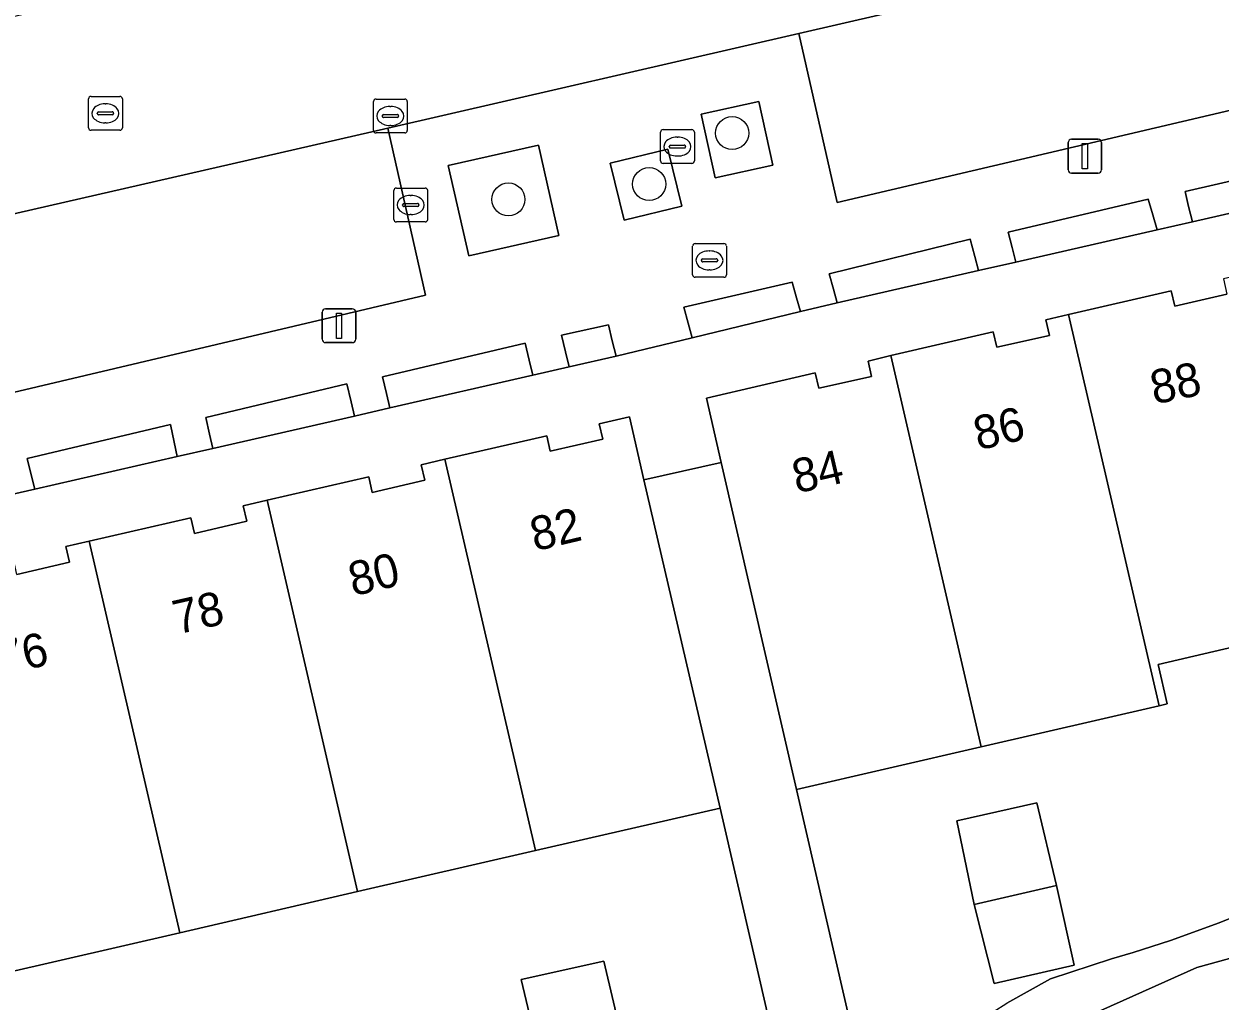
# Model space of a CAD drawing. Extents: x 156412 to 157779, y 382335 to 383768.
# Drawn here: x 157135.54 to 157170.93, y 382977.5 to 383006.43 of the extents above; entities that cross this region are included whole.
import ezdxf

# ---------------------------------------------------------------- set-up
doc = ezdxf.new("R2010")
doc.units = 0
for name, color, linetype in [('IMGEO_Boom', 7, 'Continuous'), ('IMGEO_Brandkraan', 7, 'Continuous'), ('IMGEO_Erf', 7, 'Continuous'), ('IMGEO_Groenvoorziening', 7, 'Continuous'), ('IMGEO_Haag', 7, 'Continuous'), ('IMGEO_Kolk', 7, 'Continuous'), ('IMGEO_Lichtmast', 7, 'Continuous'), ('IMGEO_Pand', 7, 'Continuous'), ('IMGEO_Pand_nummerreeks', 7, 'Continuous'), ('IMGEO_Parkeervlak_open', 7, 'Continuous'), ('IMGEO_Rijbaan_lokaal_gesloten', 7, 'Continuous'), ('IMGEO_Rioolput', 7, 'Continuous'), ('IMGEO_Voetpad_open', 7, 'Continuous')]:
    doc.layers.add(name, color=color, linetype=linetype)

msp = doc.modelspace()

# ---------------------------------------------------------------- linework, layer by layer
at = {"layer": 'IMGEO_Boom'}
for centre in [(157156.492, 383003.196), (157154.037, 383001.686), (157149.872, 383001.232)]:
    msp.add_circle(centre, 0.489, dxfattribs=at)
at = {"layer": 'IMGEO_Brandkraan'}
for p, q in [((157154.372, 383002.371), (157154.372, 383003.223)), ((157154.447, 383003.297), (157155.299, 383003.297)), ((157155.373, 383003.223), (157155.373, 383002.371)), ((157154.631, 383002.791), (157154.631, 383002.803)), ((157155.069, 383002.754), (157154.671, 383002.754)), ((157154.674, 383002.84), (157155.072, 383002.84)), ((157154.86, 383003.077), (157154.885, 383003.077)), ((157155.115, 383002.803), (157155.115, 383002.791)), ((157154.883, 383002.517), (157154.858, 383002.517)), ((157155.299, 383002.297), (157154.447, 383002.297)), ((157146.482, 383000.641), (157146.482, 383001.493)), ((157146.557, 383001.567), (157147.409, 383001.567)), ((157146.97, 383001.347), (157146.995, 383001.347)), ((157147.483, 383001.493), (157147.483, 383000.641)), ((157146.741, 383001.061), (157146.741, 383001.073)), ((157147.179, 383001.024), (157146.781, 383001.024)), ((157146.784, 383001.11), (157147.182, 383001.11)), ((157147.225, 383001.073), (157147.225, 383001.061)), ((157146.993, 383000.787), (157146.968, 383000.787)), ((157147.409, 383000.567), (157146.557, 383000.567)), ((157155.396, 382999.927), (157156.248, 382999.927)), ((157155.321, 382999.001), (157155.321, 382999.853)), ((157155.809, 382999.707), (157155.834, 382999.707)), ((157156.322, 382999.853), (157156.322, 382999.001)), ((157155.58, 382999.421), (157155.58, 382999.433)), ((157156.018, 382999.384), (157155.62, 382999.384)), ((157155.623, 382999.47), (157156.021, 382999.47)), ((157156.064, 382999.433), (157156.064, 382999.421)), ((157156.248, 382998.927), (157155.396, 382998.927)), ((157155.832, 382999.147), (157155.807, 382999.147))]:
    msp.add_line(p, q, dxfattribs=at)
for points in [[(157154.372, 383002.371), (157154.372, 383003.223)], [(157154.447, 383003.297), (157155.299, 383003.297)], [(157155.373, 383003.223), (157155.373, 383002.371)], [(157155.299, 383002.297), (157154.447, 383002.297)], [(157146.482, 383000.641), (157146.482, 383001.493)], [(157146.557, 383001.567), (157147.409, 383001.567)], [(157147.483, 383001.493), (157147.483, 383000.641)], [(157147.409, 383000.567), (157146.557, 383000.567)], [(157155.396, 382999.927), (157156.248, 382999.927)], [(157155.321, 382999.001), (157155.321, 382999.853)], [(157156.322, 382999.853), (157156.322, 382999.001)], [(157156.248, 382998.927), (157155.396, 382998.927)]]:
    msp.add_lwpolyline(points, dxfattribs=at)
for centre, radius, start, end in [((157154.449, 383003.221), 0.0765, 91.552, 178.448), ((157154.449, 383003.221), 0.0765, 91.552, 178.448), ((157155.297, 383003.221), 0.0765, 1.552, 88.448), ((157155.297, 383003.221), 0.0765, 1.552, 88.448), ((157154.671, 383002.8), 0.0403, 85.8775, 175.7526), ((157154.668, 383002.79), 0.0366, 178.938, 274.7102), ((157155.072, 383002.797), 0.043, 264.8664, 352.4533), ((157155.076, 383002.802), 0.0386, 1.7309, 96.639), ((157154.449, 383002.373), 0.0765, 181.552, 268.448), ((157154.449, 383002.373), 0.0765, 181.552, 268.448), ((157155.297, 383002.373), 0.0765, 271.552, 358.448), ((157155.297, 383002.373), 0.0765, 271.552, 358.448), ((157146.559, 383001.491), 0.0765, 91.552, 178.448), ((157146.559, 383001.491), 0.0765, 91.552, 178.448), ((157147.407, 383001.491), 0.0765, 1.552, 88.448), ((157147.407, 383001.491), 0.0765, 1.552, 88.448), ((157146.781, 383001.07), 0.0403, 85.8775, 175.7526), ((157146.778, 383001.06), 0.0366, 178.938, 274.7102), ((157147.182, 383001.067), 0.043, 264.8664, 352.4533), ((157147.186, 383001.072), 0.0386, 1.7309, 96.639), ((157146.559, 383000.643), 0.0765, 181.552, 268.448), ((157146.559, 383000.643), 0.0765, 181.552, 268.448), ((157147.407, 383000.643), 0.0765, 271.552, 358.448), ((157147.407, 383000.643), 0.0765, 271.552, 358.448), ((157155.398, 382999.851), 0.0765, 91.552, 178.448), ((157155.398, 382999.851), 0.0765, 91.552, 178.448), ((157156.246, 382999.851), 0.0765, 1.552, 88.448), ((157156.246, 382999.851), 0.0765, 1.552, 88.448), ((157155.62, 382999.43), 0.0403, 85.8775, 175.7526), ((157155.617, 382999.42), 0.0366, 178.938, 274.7102), ((157156.021, 382999.427), 0.043, 264.8664, 352.4533), ((157156.025, 382999.432), 0.0386, 1.7309, 96.639), ((157155.398, 382999.003), 0.0765, 181.552, 268.448), ((157155.398, 382999.003), 0.0765, 181.552, 268.448), ((157156.246, 382999.003), 0.0765, 271.552, 358.448), ((157156.246, 382999.003), 0.0765, 271.552, 358.448)]:
    msp.add_arc(centre, radius, start, end, dxfattribs=at)
for centre, major_axis, ratio, start_param, end_param in [((157154.859, 383002.797), (-0.387, 0.002), 0.722429, 4.712389, 7.853982), ((157154.884, 383002.797), (-0.39, 0.002), 0.717154, 1.570796, 4.712389), ((157146.969, 383001.067), (-0.387, 0.002), 0.722429, 4.712389, 7.853982), ((157146.994, 383001.067), (-0.39, 0.002), 0.717154, 1.570796, 4.712389), ((157155.808, 382999.427), (-0.387, 0.002), 0.722429, 4.712389, 7.853982), ((157155.833, 382999.427), (-0.39, 0.002), 0.717154, 1.570796, 4.712389)]:
    msp.add_ellipse(centre, major_axis=major_axis, ratio=ratio, start_param=start_param, end_param=end_param, dxfattribs=at)
at = {"layer": 'IMGEO_Erf'}
for points in [[(157174.332, 383001.54), (157170.108, 383000.573), (157169.064, 383000.334), (157164.881, 382999.375), (157163.781, 382999.123), (157159.601, 382998.166), (157158.514, 382997.917), (157155.305, 382997.133), (157153.057, 382996.591), (157151.668, 382996.273), (157150.59, 382996.026), (157146.359, 382995.058), (157145.318, 382994.82), (157141.128, 382993.861), (157140.075, 382993.619), (157135.865, 382992.656), (157134.769, 382992.405)], [(157135.33, 382990.127), (157136.882, 382990.495), (157136.777, 382990.954), (157137.472, 382991.113), (157140.479, 382991.802), (157140.584, 382991.344), (157142.134, 382991.705), (157142.028, 382992.163), (157142.734, 382992.326), (157145.738, 382993.018), (157145.844, 382992.56), (157147.398, 382992.92), (157147.292, 382993.378), (157147.996, 382993.54), (157151.005, 382994.235), (157151.11, 382993.778), (157152.667, 382994.133), (157152.56, 382994.591), (157153.451, 382994.798), (157153.883, 382992.934), (157156.17, 382993.442), (157155.731, 382995.349), (157158.951, 382996.099), (157159.057, 382995.641), (157160.618, 382995.991), (157160.511, 382996.448), (157161.184, 382996.608), (157164.216, 382997.311), (157164.323, 382996.854), (157165.883, 382997.208), (157165.777, 382997.665), (157166.445, 382997.823), (157169.478, 382998.526), (157169.584, 382998.069), (157171.13, 382998.427)], [(157174.331, 382988.686), (157169.092, 382987.465), (157169.362, 382986.296), (157169.121, 382986.24), (157163.859, 382985.023), (157158.397, 382983.76), (157160.369, 382975.187), (157162.323, 382975.637), (157162.744, 382975.952), (157163.212, 382976.383), (157163.811, 382976.927), (157164.621, 382977.442), (157165.909, 382978.159), (157167.713, 382978.748), (157168.353, 382978.935), (157169.459, 382979.29), (157170.897, 382979.815), (157171.632, 382980.11)], [(157133.716, 382969.131), (157139.628, 382970.5), (157140.894, 382970.793), (157140.312, 382973.262), (157139.769, 382975.675), (157142.201, 382976.241), (157142.748, 382973.824), (157143.321, 382971.35), (157144.389, 382971.634), (157150.075, 382972.951), (157151.358, 382973.248), (157150.835, 382975.692), (157150.251, 382978.135), (157152.695, 382978.687), (157153.271, 382976.255), (157153.791, 382973.795), (157158.111, 382974.65), (157156.133, 382983.216), (157150.671, 382981.955), (157145.41, 382980.741), (157140.148, 382979.526), (157134.887, 382978.312)], [(157175.934, 382980.061), (157170.236, 382978.49), (157167.401, 382977.22), (157164.513, 382975.805), (157158.069, 382967.591), (157159.898, 382965.999), (157161.89, 382964.36), (157160.253, 382962.424), (157158.281, 382964.092), (157156.414, 382965.676), (157155.904, 382965.042), (157151.432, 382959.797), (157151.403, 382959.763), (157150.69, 382958.926), (157152.527, 382957.303), (157154.523, 382955.668), (157152.9, 382953.731), (157150.911, 382955.396), (157149.063, 382956.979), (157145.922, 382953.544)]]:
    msp.add_lwpolyline(points, dxfattribs=at)
msp.add_lwpolyline([(157166.089, 382980.925), (157166.61, 382978.564), (157164.246, 382978.019), (157163.653, 382980.362), (157163.14, 382982.834), (157165.501, 382983.365)], close=True, dxfattribs=at)
at = {"layer": 'IMGEO_Groenvoorziening'}
for points in [[(157157.698, 383002.247), (157157.285, 383004.131), (157155.578, 383003.757), (157155.991, 383001.873)], [(157151.366, 383000.163), (157150.759, 383002.838), (157148.091, 383002.233), (157148.698, 382999.558)], [(157155.003, 383001.033), (157154.589, 383002.723), (157152.883, 383002.305), (157153.297, 383000.615)], [(157174.21, 383002.008), (157174.098, 383002.435), (157169.891, 383001.466), (157169.998, 383001.025), (157170.108, 383000.573), (157174.332, 383001.54)], [(157168.934, 383000.776), (157168.798, 383001.24), (157164.658, 383000.262), (157164.773, 382999.805), (157164.881, 382999.375), (157169.064, 383000.334)], [(157163.667, 382999.547), (157163.531, 383000.054), (157159.365, 382999.028), (157159.49, 382998.572), (157159.601, 382998.166), (157163.781, 382999.123)], [(157158.268, 382998.783), (157155.065, 382998.046), (157155.191, 382997.568), (157155.305, 382997.133), (157158.514, 382997.917), (157158.4, 382998.317)], [(157152.829, 382997.515), (157151.445, 382997.214), (157151.562, 382996.721), (157151.668, 382996.273), (157153.057, 382996.591), (157152.945, 382997.044)], [(157150.365, 382996.973), (157146.149, 382995.984), (157146.262, 382995.484), (157146.359, 382995.058), (157150.59, 382996.026), (157150.485, 382996.47)], [(157145.096, 382995.775), (157140.916, 382994.774), (157141.03, 382994.284), (157141.128, 382993.861), (157145.318, 382994.82), (157145.22, 382995.243)], [(157139.876, 382994.565), (157135.632, 382993.562), (157135.756, 382993.077), (157135.865, 382992.656), (157140.075, 382993.619), (157139.985, 382994.045)]]:
    msp.add_lwpolyline(points, close=True, dxfattribs=at)
at = {"layer": 'IMGEO_Haag'}
for points in [[(157174.21, 383002.008), (157174.098, 383002.435), (157169.891, 383001.466), (157169.998, 383001.025), (157170.108, 383000.573), (157174.332, 383001.54)], [(157168.934, 383000.776), (157168.798, 383001.24), (157164.658, 383000.262), (157164.773, 382999.805), (157164.881, 382999.375), (157169.064, 383000.334)], [(157163.667, 382999.547), (157163.531, 383000.054), (157159.365, 382999.028), (157159.49, 382998.572), (157159.601, 382998.166), (157163.781, 382999.123)], [(157158.268, 382998.783), (157155.065, 382998.046), (157155.191, 382997.568), (157155.305, 382997.133), (157158.514, 382997.917), (157158.4, 382998.317)], [(157152.829, 382997.515), (157151.445, 382997.214), (157151.562, 382996.721), (157151.668, 382996.273), (157153.057, 382996.591), (157152.945, 382997.044)], [(157150.365, 382996.973), (157146.149, 382995.984), (157146.262, 382995.484), (157146.359, 382995.058), (157150.59, 382996.026), (157150.485, 382996.47)], [(157145.096, 382995.775), (157140.916, 382994.774), (157141.03, 382994.284), (157141.128, 382993.861), (157145.318, 382994.82), (157145.22, 382995.243)], [(157139.876, 382994.565), (157135.632, 382993.562), (157135.756, 382993.077), (157135.865, 382992.656), (157140.075, 382993.619), (157139.985, 382994.045)]]:
    msp.add_lwpolyline(points, close=True, dxfattribs=at)
at = {"layer": 'IMGEO_Kolk'}
for p, q in [((157145.955, 383004.201), (157146.807, 383004.201)), ((157145.88, 383003.275), (157145.88, 383004.127)), ((157146.368, 383003.981), (157146.393, 383003.981)), ((157146.881, 383004.127), (157146.881, 383003.275)), ((157146.139, 383003.695), (157146.139, 383003.707)), ((157146.577, 383003.658), (157146.179, 383003.658)), ((157146.182, 383003.744), (157146.58, 383003.744)), ((157146.623, 383003.707), (157146.623, 383003.695)), ((157146.807, 383003.201), (157145.955, 383003.201)), ((157146.391, 383003.421), (157146.366, 383003.421))]:
    msp.add_line(p, q, dxfattribs=at)
for points in [[(157145.955, 383004.201), (157146.807, 383004.201)], [(157145.88, 383003.275), (157145.88, 383004.127)], [(157146.881, 383004.127), (157146.881, 383003.275)], [(157146.807, 383003.201), (157145.955, 383003.201)]]:
    msp.add_lwpolyline(points, dxfattribs=at)
for centre, radius, start, end in [((157145.957, 383004.125), 0.0765, 91.552, 178.448), ((157145.957, 383004.125), 0.0765, 91.552, 178.448), ((157146.805, 383004.125), 0.0765, 1.552, 88.448), ((157146.805, 383004.125), 0.0765, 1.552, 88.448), ((157146.179, 383003.704), 0.0403, 85.8775, 175.7526), ((157146.176, 383003.694), 0.0366, 178.938, 274.7102), ((157146.58, 383003.701), 0.043, 264.8664, 352.4533), ((157146.584, 383003.706), 0.0386, 1.7309, 96.639), ((157145.957, 383003.277), 0.0765, 181.552, 268.448), ((157145.957, 383003.277), 0.0765, 181.552, 268.448), ((157146.805, 383003.277), 0.0765, 271.552, 358.448), ((157146.805, 383003.277), 0.0765, 271.552, 358.448)]:
    msp.add_arc(centre, radius, start, end, dxfattribs=at)
for centre, major_axis, ratio, start_param, end_param in [((157146.367, 383003.701), (-0.387, 0.002), 0.722429, 4.712389, 7.853982), ((157146.392, 383003.701), (-0.39, 0.002), 0.717154, 1.570796, 4.712389)]:
    msp.add_ellipse(centre, major_axis=major_axis, ratio=ratio, start_param=start_param, end_param=end_param, dxfattribs=at)
at = {"layer": 'IMGEO_Lichtmast'}
for p, q in [((157166.43, 383002.112), (157166.43, 383002.912)), ((157166.43, 383002.912), (157166.43, 383002.112)), ((157166.53, 383003.012), (157167.32, 383003.012)), ((157167.32, 383003.012), (157166.53, 383003.012)), ((157167.42, 383002.912), (157167.42, 383002.112)), ((157167.42, 383002.112), (157167.42, 383002.912)), ((157167.32, 383002.012), (157166.53, 383002.012)), ((157166.53, 383002.012), (157167.32, 383002.012)), ((157144.364, 382997.093), (157144.364, 382997.893)), ((157144.364, 382997.893), (157144.364, 382997.093)), ((157144.464, 382997.993), (157145.254, 382997.993)), ((157145.254, 382997.993), (157144.464, 382997.993)), ((157145.354, 382997.893), (157145.354, 382997.093)), ((157145.354, 382997.093), (157145.354, 382997.893)), ((157145.254, 382996.993), (157144.464, 382996.993)), ((157144.464, 382996.993), (157145.254, 382996.993))]:
    msp.add_line(p, q, dxfattribs=at)
for points in [[(157166.85, 383002.887), (157167, 383002.887), (157167, 383002.137), (157166.85, 383002.137), (157166.85, 383002.887)], [(157144.784, 382997.868), (157144.934, 382997.868), (157144.934, 382997.118), (157144.784, 382997.118), (157144.784, 382997.868)]]:
    msp.add_lwpolyline(points, dxfattribs=at)
for centre, start, end in [((157166.53, 383002.912), 90, 180), ((157166.53, 383002.912), 90, 180), ((157167.32, 383002.912), 0, 90), ((157167.32, 383002.912), 360, 90), ((157166.53, 383002.112), 180, 270), ((157166.53, 383002.112), 180, 270), ((157167.32, 383002.112), 270, 0), ((157167.32, 383002.112), 270, 0), ((157144.464, 382997.893), 90, 180), ((157144.464, 382997.893), 90, 180), ((157145.254, 382997.893), 0, 90), ((157145.254, 382997.893), 360, 90), ((157144.464, 382997.093), 180, 270), ((157144.464, 382997.093), 180, 270), ((157145.254, 382997.093), 270, 0), ((157145.254, 382997.093), 270, 0)]:
    msp.add_arc(centre, 0.1, start, end, dxfattribs=at)
at = {"layer": 'IMGEO_Pand'}
for points in [[(157174.061, 382989.855), (157173.844, 382989.782), (157171.706, 382999.042), (157171.025, 382998.885), (157171.13, 382998.427), (157169.584, 382998.069), (157169.478, 382998.526), (157166.445, 382997.823), (157169.121, 382986.24), (157169.362, 382986.296), (157169.092, 382987.465), (157174.331, 382988.686)], [(157161.184, 382996.608), (157163.859, 382985.023), (157169.121, 382986.24), (157166.445, 382997.823), (157165.777, 382997.665), (157165.883, 382997.208), (157164.323, 382996.854), (157164.216, 382997.311)], [(157161.184, 382996.608), (157160.511, 382996.448), (157160.618, 382995.991), (157159.057, 382995.641), (157158.951, 382996.099), (157155.731, 382995.349), (157156.17, 382993.442), (157158.397, 382983.76), (157163.859, 382985.023)], [(157153.883, 382992.934), (157153.451, 382994.798), (157152.56, 382994.591), (157152.667, 382994.133), (157151.11, 382993.778), (157151.005, 382994.235), (157147.996, 382993.54), (157150.671, 382981.955), (157156.133, 382983.216)], [(157150.671, 382981.955), (157147.996, 382993.54), (157147.292, 382993.378), (157147.398, 382992.92), (157145.844, 382992.56), (157145.738, 382993.018), (157142.734, 382992.326), (157145.41, 382980.741)], [(157142.734, 382992.326), (157142.028, 382992.163), (157142.134, 382991.705), (157140.584, 382991.344), (157140.479, 382991.802), (157137.472, 382991.113), (157140.148, 382979.526), (157145.41, 382980.741)], [(157132.21, 382989.898), (157134.887, 382978.312), (157140.148, 382979.526), (157137.472, 382991.113), (157136.777, 382990.954), (157136.882, 382990.495), (157135.33, 382990.127), (157135.225, 382990.585)], [(157166.089, 382980.925), (157165.501, 382983.365), (157163.14, 382982.834), (157163.653, 382980.362)], [(157166.089, 382980.925), (157163.653, 382980.362), (157164.246, 382978.019), (157166.61, 382978.564)], [(157153.271, 382976.255), (157152.695, 382978.687), (157150.251, 382978.135), (157150.835, 382975.692)]]:
    msp.add_lwpolyline(points, close=True, dxfattribs=at)
at = {"layer": 'IMGEO_Parkeervlak_open'}
for points in [[(157158.466, 383006.145), (157159.599, 383001.142), (157176.84, 383005.191), (157175.733, 383010.127)], [(157126.71, 382998.849), (157127.859, 382993.897), (157132.031, 382994.765), (157147.423, 382998.395), (157146.307, 383003.344)]]:
    msp.add_lwpolyline(points, close=True, dxfattribs=at)
at = {"layer": 'IMGEO_Rijbaan_lokaal_gesloten'}
msp.add_lwpolyline([(157070.228, 382985.849), (157082.611, 382988.686), (157087.468, 382989.799), (157099.835, 382992.636), (157104.735, 382993.761), (157116.985, 382996.574), (157126.71, 382998.849), (157146.307, 383003.344), (157158.466, 383006.145), (157175.733, 383010.127), (157180.594, 383011.248), (157197.668, 383015.185), (157207.666, 383017.535), (157222.269, 383020.851), (157226.638, 383021.862), (157225.544, 383027.395), (157155.502, 383011.353), (157153.257, 383010.737), (157151.012, 383010.24), (157148.56, 383009.704), (157146.287, 383009.207), (157138.286, 383007.354), (157056.771, 382988.475)], dxfattribs=at)
at = {"layer": 'IMGEO_Rioolput'}
for p, q in [((157137.449, 383003.354), (157137.449, 383004.206)), ((157137.524, 383004.28), (157138.376, 383004.28)), ((157138.45, 383004.206), (157138.45, 383003.354)), ((157137.751, 383003.823), (157138.149, 383003.823)), ((157137.937, 383004.06), (157137.962, 383004.06)), ((157137.708, 383003.774), (157137.708, 383003.786)), ((157138.146, 383003.737), (157137.748, 383003.737)), ((157137.96, 383003.5), (157137.935, 383003.5)), ((157138.192, 383003.786), (157138.192, 383003.774)), ((157138.376, 383003.28), (157137.524, 383003.28))]:
    msp.add_line(p, q, dxfattribs=at)
for points in [[(157137.449, 383003.354), (157137.449, 383004.206)], [(157137.524, 383004.28), (157138.376, 383004.28)], [(157138.45, 383004.206), (157138.45, 383003.354)], [(157138.376, 383003.28), (157137.524, 383003.28)]]:
    msp.add_lwpolyline(points, dxfattribs=at)
for centre, radius, start, end in [((157137.526, 383004.204), 0.0765, 91.552, 178.448), ((157137.526, 383004.204), 0.0765, 91.552, 178.448), ((157138.374, 383004.204), 0.0765, 1.552, 88.448), ((157138.374, 383004.204), 0.0765, 1.552, 88.448), ((157137.748, 383003.783), 0.0403, 85.8775, 175.7526), ((157138.153, 383003.785), 0.0386, 1.7309, 96.639), ((157137.745, 383003.773), 0.0366, 178.938, 274.7102), ((157138.149, 383003.78), 0.043, 264.8664, 352.4533), ((157137.526, 383003.356), 0.0765, 181.552, 268.448), ((157137.526, 383003.356), 0.0765, 181.552, 268.448), ((157138.374, 383003.356), 0.0765, 271.552, 358.448), ((157138.374, 383003.356), 0.0765, 271.552, 358.448)]:
    msp.add_arc(centre, radius, start, end, dxfattribs=at)
for centre, major_axis, ratio, start_param, end_param in [((157137.936, 383003.78), (-0.387, 0.002), 0.722429, 4.712389, 7.853982), ((157137.961, 383003.78), (-0.39, 0.002), 0.717154, 1.570796, 4.712389)]:
    msp.add_ellipse(centre, major_axis=major_axis, ratio=ratio, start_param=start_param, end_param=end_param, dxfattribs=at)
at = {"layer": 'IMGEO_Voetpad_open'}
for points in [[(157176.84, 383005.191), (157159.599, 383001.142), (157158.466, 383006.145), (157146.307, 383003.344), (157147.423, 382998.395), (157132.031, 382994.765)], [(157134.769, 382992.405), (157135.865, 382992.656), (157135.756, 382993.077), (157135.632, 382993.562), (157139.876, 382994.565), (157139.985, 382994.045), (157140.075, 382993.619), (157141.128, 382993.861), (157141.03, 382994.284), (157140.916, 382994.774), (157145.096, 382995.775), (157145.22, 382995.243), (157145.318, 382994.82), (157146.359, 382995.058), (157146.262, 382995.484), (157146.149, 382995.984), (157150.365, 382996.973), (157150.485, 382996.47), (157150.59, 382996.026), (157151.668, 382996.273), (157151.562, 382996.721), (157151.445, 382997.214), (157152.829, 382997.515), (157152.945, 382997.044), (157153.057, 382996.591), (157155.305, 382997.133), (157155.191, 382997.568), (157155.065, 382998.046), (157158.268, 382998.783), (157158.4, 382998.317), (157158.514, 382997.917), (157159.601, 382998.166), (157159.49, 382998.572), (157159.365, 382999.028), (157163.531, 383000.054), (157163.667, 382999.547), (157163.781, 382999.123), (157164.881, 382999.375), (157164.773, 382999.805), (157164.658, 383000.262), (157168.798, 383001.24), (157168.934, 383000.776), (157169.064, 383000.334), (157170.108, 383000.573), (157169.998, 383001.025), (157169.891, 383001.466), (157174.098, 383002.435)], [(157160.369, 382975.187), (157158.397, 382983.76), (157156.17, 382993.442), (157153.883, 382992.934), (157156.133, 382983.216), (157158.111, 382974.65)], [(157171.632, 382980.11), (157170.897, 382979.815), (157169.459, 382979.29), (157168.353, 382978.935), (157167.713, 382978.748), (157165.909, 382978.159), (157164.621, 382977.442)], [(157164.513, 382975.805), (157167.401, 382977.22), (157170.236, 382978.49), (157175.934, 382980.061)]]:
    msp.add_lwpolyline(points, dxfattribs=at)
for points in [[(157155.991, 383001.873), (157155.578, 383003.757), (157157.285, 383004.131), (157157.698, 383002.247)], [(157148.698, 382999.558), (157148.091, 383002.233), (157150.759, 383002.838), (157151.366, 383000.163)], [(157153.297, 383000.615), (157152.883, 383002.305), (157154.589, 383002.723), (157155.003, 383001.033)]]:
    msp.add_lwpolyline(points, close=True, dxfattribs=at)

# ---------------------------------------------------------------- texts
at = {"layer": 'IMGEO_Pand_nummerreeks'}
for s, rotation, p in [('88', 11.6928, (157168.978, 382995.16)), ('86', 13.5519, (157163.775, 382993.798)), ('84', 13.1379, (157158.403, 382992.525)), ('82', 13.3614, (157150.653, 382990.812)), ('80', 13.3964, (157145.277, 382989.481)), ('78', 12.8393, (157140.074, 382988.352)), ('76', 12.8975, (157134.877, 382987.136))]:
    msp.add_text(s, height=1, rotation=rotation, dxfattribs=at).set_placement(p)

doc.saveas('drawing.dxf')
